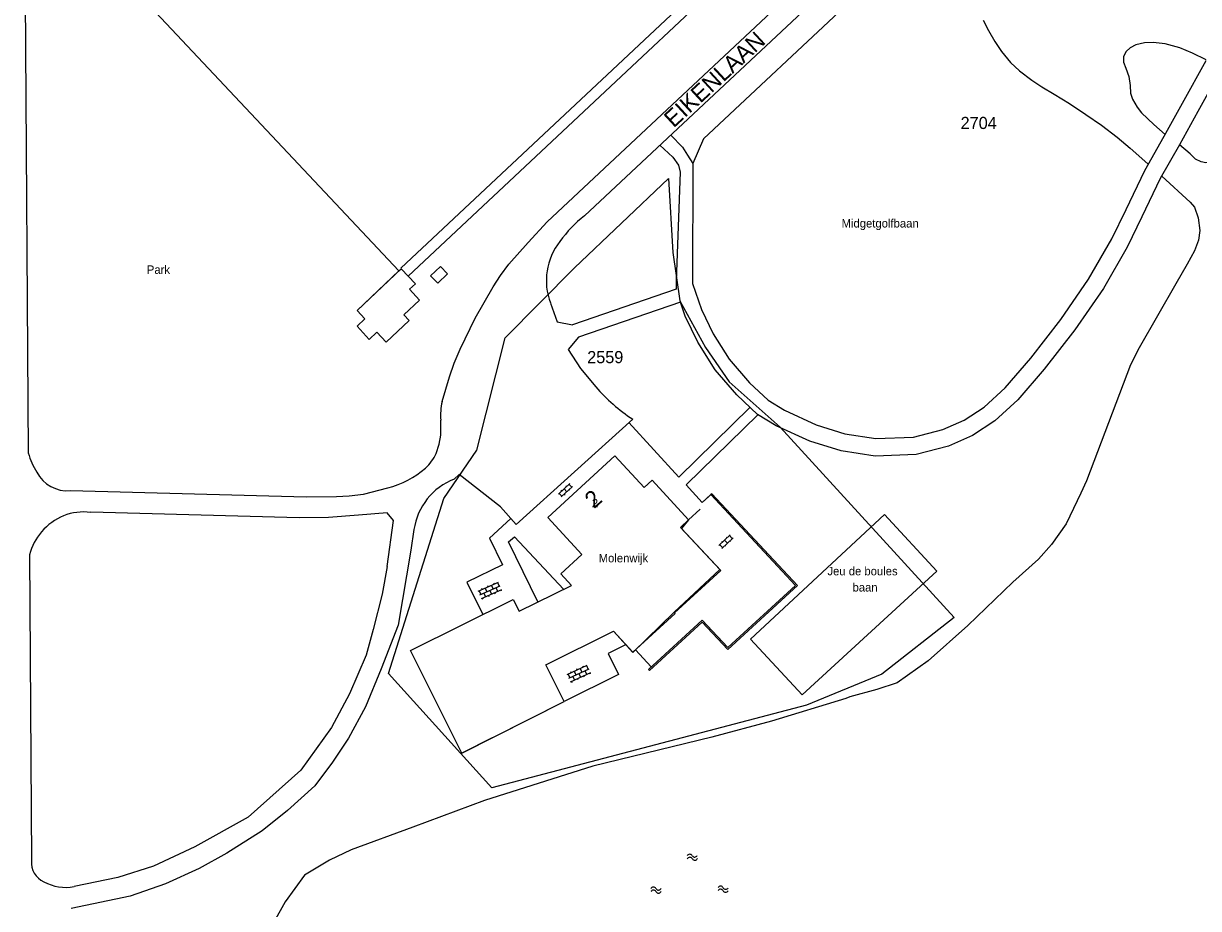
# Model space of a CAD drawing. Extents: x 148816 to 151297, y 399515 to 402500.
# Drawn here: x 149526.1 to 149700.3, y 400765.2 to 400896.3 of the extents above; entities that cross this region are included whole.
import ezdxf

# ---------------------------------------------------------------- set-up
doc = ezdxf.new("R2010")
doc.units = 0
for name, color, linetype in [('B01 Hoofdgebouw  [D] Norm', 7, 'Continuous'), ('B01 Hoofdgebouw  [T] Norm', 7, 'Continuous'), ('B01 hoofgebouw', 7, 'Continuous'), ('B02 Bijgebouw  [T] Norm', 7, 'Continuous'), ('G01 perceelsgrens', 7, 'Continuous'), ('S02 Open verharding  Norm', 7, 'Continuous'), ('S05 Water  Norm', 7, 'Continuous'), ('T04 Haag heg  [D] Gem', 7, 'Continuous'), ('T09 Insteek water  [T] Norm', 7, 'Continuous'), ('V00 Kant verharding algemeen  [T] Norm', 7, 'Continuous'), ('Z01 perceelnummer', 7, 'Continuous'), ('Z02 huisnummer', 7, 'Continuous'), ('Z02 Huisnummer  [Tekst] Norm', 7, 'Continuous'), ('Z06 straatnaam', 7, 'Continuous'), ('Z19 Overige Tekst  [Tekst] Gem', 7, 'Continuous')]:
    doc.layers.add(name, color=color, linetype=linetype)

msp = doc.modelspace()

# ---------------------------------------------------------------- linework, layer by layer
at = {"layer": 'B01 Hoofdgebouw  [D] Norm'}
for p in [(149623.66, 400821.5), (149622.63, 400808.97)]:
    msp.add_line(p, (149629.48, 400815.25), dxfattribs=at)
at = {"layer": 'B01 Hoofdgebouw  [T] Norm'}
for p, q in [((149582.1, 400860), (149575.55, 400853.79)), ((149584.21, 400857.77), (149582.1, 400860)), ((149583.35, 400856.96), (149584.21, 400857.77)), ((149584.84, 400855.35), (149583.35, 400856.96)), ((149582.5, 400853.16), (149584.84, 400855.35)), ((149575.55, 400853.79), (149576.71, 400852.56)), ((149583.29, 400852.31), (149582.5, 400853.16)), ((149576.71, 400852.56), (149575.55, 400851.46)), ((149575.55, 400851.46), (149577.33, 400849.51)), ((149579.87, 400849.13), (149583.29, 400852.31)), ((149577.33, 400849.51), (149578.5, 400850.6)), ((149578.5, 400850.6), (149579.87, 400849.13)), ((149603.83, 400823.11), (149613.8, 400832.25)), ((149613.8, 400832.25), (149618.15, 400827.55)), ((149618.15, 400827.55), (149619.31, 400828.63)), ((149619.31, 400828.63), (149624.71, 400822.75)), ((149628.16, 400826.65), (149628.02, 400826.51)), ((149628.02, 400826.51), (149640.55, 400813.05)), ((149628.16, 400826.65), (149640.84, 400813.04)), ((149608.87, 400817.62), (149603.83, 400823.11)), ((149624.71, 400822.75), (149623.66, 400821.5)), ((149605.79, 400814.75), (149608.87, 400817.62)), ((149607.34, 400813.06), (149605.79, 400814.75)), ((149599.59, 400809.24), (149607.34, 400813.06)), ((149640.84, 400813.04), (149630.52, 400803.57)), ((149630.53, 400803.85), (149640.55, 400813.05)), ((149583.48, 400803.39), (149598.72, 400810.98)), ((149598.72, 400810.98), (149599.59, 400809.24)), ((149616.44, 400803.14), (149622.7, 400808.89)), ((149626.75, 400807.92), (149618.77, 400800.6)), ((149622.7, 400808.89), (149622.63, 400808.97)), ((149626.75, 400807.92), (149630.53, 400803.85)), ((149603.57, 400801.3), (149613.57, 400806.27)), ((149613.57, 400806.27), (149616.44, 400803.14)), ((149618.9, 400800.45), (149626.74, 400807.63)), ((149630.52, 400803.57), (149626.74, 400807.63)), ((149591.11, 400788.2), (149583.48, 400803.39)), ((149606.29, 400795.83), (149603.57, 400801.3)), ((149618.77, 400800.6), (149618.9, 400800.45)), ((149591.11, 400788.2), (149606.29, 400795.83)), ((149595.57, 400790.44), (149591.11, 400788.2))]:
    msp.add_line(p, q, dxfattribs=at)
at = {"layer": 'B01 hoofgebouw'}
for points in [[(149575.55, 400851.46), (149576.71, 400852.56), (149575.55, 400853.79), (149581.77, 400859.69), (149582.1, 400860), (149583.15, 400858.89), (149584.21, 400857.77), (149583.35, 400856.96), (149584.84, 400855.35), (149582.5, 400853.16), (149583.29, 400852.31), (149579.87, 400849.13), (149578.5, 400850.6), (149577.33, 400849.51), (149575.55, 400851.46)], [(149588.96, 400859.21), (149587.92, 400860.33), (149586.46, 400858.96), (149587.51, 400857.84), (149588.96, 400859.21)], [(149595.57, 400790.44), (149591.11, 400788.2), (149583.48, 400803.39), (149598.72, 400810.98), (149599.59, 400809.24), (149607.34, 400813.06), (149605.79, 400814.75), (149608.87, 400817.62), (149603.83, 400823.11), (149613.8, 400832.25), (149618.15, 400827.55), (149619.31, 400828.63), (149624.71, 400822.75), (149623.52, 400821.65), (149629.35, 400815.4), (149622.57, 400809.09)], [(149595.57, 400790.44), (149606.29, 400795.83), (149603.57, 400801.3), (149613.57, 400806.27), (149616.45, 400803.13), (149622.57, 400809.09)]]:
    msp.add_lwpolyline(points, dxfattribs=at)
at = {"layer": 'B02 Bijgebouw  [T] Norm'}
msp.add_lwpolyline([(149588.96, 400859.21), (149587.92, 400860.33), (149586.46, 400858.96), (149587.51, 400857.84)], close=True, dxfattribs=at)
at = {"layer": 'G01 perceelsgrens'}
msp.add_lwpolyline([(149664.07, 400808.28), (149653.39, 400799.92), (149642.2, 400795.3), (149595.54, 400783.07), (149580.21, 400799.99), (149588.44, 400825.92), (149593.3, 400833.12), (149597.5, 400849.76), (149607.79, 400860.1), (149621.75, 400873.34), (149622.38, 400862.38), (149623.43, 400855.21), (149627.2, 400848.34), (149630.71, 400843.22), (149638.31, 400836.52), (149664.07, 400808.28)], dxfattribs=at)
at = {"layer": 'S02 Open verharding  Norm'}
for p, q in [((149605.41, 400826.6), (149607.09, 400828.17)), ((149605.78, 400827.15), (149605.88, 400827.04)), ((149605.82, 400826.16), (149607.5, 400827.73)), ((149606.25, 400827.38), (149606.66, 400826.94)), ((149606.51, 400827.83), (149606.61, 400827.72)), ((149607.39, 400827.63), (149606.98, 400828.06)), ((149607.02, 400827.28), (149607.13, 400827.17)), ((149605.93, 400826.26), (149605.52, 400826.7)), ((149606.29, 400826.6), (149606.4, 400826.49)), ((149629.22, 400818.99), (149630.9, 400820.56)), ((149629.63, 400818.55), (149631.31, 400820.12)), ((149630.32, 400820.22), (149630.43, 400820.11)), ((149631.2, 400820.02), (149630.79, 400820.46)), ((149629.74, 400818.65), (149629.33, 400819.09)), ((149629.59, 400819.54), (149629.7, 400819.43)), ((149630.06, 400819.77), (149630.47, 400819.33)), ((149630.11, 400818.99), (149630.21, 400818.88)), ((149630.84, 400819.68), (149630.94, 400819.57)), ((149593.51, 400812.2), (149596.53, 400813.53)), ((149593.75, 400811.65), (149596.77, 400812.98)), ((149595.02, 400812.86), (149594.96, 400813)), ((149595.48, 400813.06), (149595.72, 400812.51)), ((149595.93, 400813.26), (149595.87, 400813.4)), ((149596.39, 400813.47), (149596.63, 400812.92)), ((149593.65, 400812.26), (149593.89, 400811.71)), ((149593.99, 400811.1), (149597.01, 400812.43)), ((149594.1, 400812.46), (149594.04, 400812.59)), ((149594.13, 400811.16), (149594.19, 400811.02)), ((149594.35, 400811.91), (149594.59, 400811.36)), ((149594.56, 400812.66), (149594.8, 400812.11)), ((149595.05, 400811.56), (149595.11, 400811.42)), ((149595.26, 400812.31), (149595.5, 400811.76)), ((149595.96, 400811.96), (149596.02, 400811.83)), ((149596.42, 400812.17), (149596.18, 400812.71)), ((149596.88, 400812.37), (149596.94, 400812.23)), ((149606.7, 400799.84), (149609.7, 400801.22)), ((149606.95, 400799.3), (149609.95, 400800.67)), ((149608.65, 400800.74), (149608.9, 400800.19)), ((149609.11, 400800.95), (149609.05, 400801.08)), ((149609.56, 400801.16), (149609.81, 400800.61)), ((149606.84, 400799.91), (149607.09, 400799.36)), ((149607.2, 400798.75), (149610.2, 400800.13)), ((149607.29, 400800.11), (149607.23, 400800.25)), ((149607.54, 400799.57), (149607.79, 400799.02)), ((149607.75, 400800.32), (149607.99, 400799.78)), ((149608.2, 400800.53), (149608.14, 400800.67)), ((149608.24, 400799.23), (149608.31, 400799.1)), ((149608.45, 400799.98), (149608.7, 400799.44)), ((149609.15, 400799.65), (149609.22, 400799.51)), ((149609.61, 400799.86), (149609.36, 400800.4)), ((149610.06, 400800.06), (149610.13, 400799.93)), ((149607.34, 400798.82), (149607.4, 400798.68))]:
    msp.add_line(p, q, dxfattribs=at)
at = {"layer": 'S05 Water  Norm'}
for centre, start, end in [((149624.89, 400772.78), 30.5989, 154.4539), ((149625.62, 400773.21), 210.5989, 334.4539), ((149624.91, 400772.33), 30.5989, 154.4539), ((149625.64, 400772.76), 210.5989, 334.4539), ((149619.5, 400767.92), 28.3616, 152.2166), ((149619.5, 400767.47), 28.3616, 152.2166), ((149620.25, 400768.32), 208.3616, 332.2166), ((149620.25, 400767.87), 208.3616, 332.2166), ((149629.45, 400767.6), 27.2227, 151.0778), ((149629.45, 400768.05), 27.2227, 151.0778), ((149630.2, 400767.99), 207.2227, 331.0778), ((149630.21, 400768.44), 207.2227, 331.0778)]:
    msp.add_arc(centre, 0.425, start, end, dxfattribs=at)
at = {"layer": 'T04 Haag heg  [D] Gem'}
for p, q in [((149656.92, 400907.37), (149626.91, 400879.22)), ((149626.91, 400879.22), (149625.35, 400875.58))]:
    msp.add_line(p, q, dxfattribs=at)
msp.add_lwpolyline([(149583.15, 400858.89), (149658.11, 400929.18), (149615.99, 400973.79), (149595.38, 400954.33), (149594.35, 400955.42), (149592.16, 400953.36), (149593.19, 400952.27), (149562.14, 400922.95), (149561.11, 400924.04), (149558.93, 400921.99), (149559.96, 400920.9), (149540.98, 400903.08), (149581.77, 400859.69)], dxfattribs=at)
at = {"layer": 'T09 Insteek water  [T] Norm'}
for p, q in [((149682.89, 400826.74), (149680.72, 400822.18)), ((149680.72, 400822.18), (149678.54, 400819.11)), ((149678.54, 400819.11), (149676.62, 400816.93)), ((149676.62, 400816.93), (149672.78, 400813.53)), ((149672.78, 400813.53), (149666.12, 400807.13)), ((149666.12, 400807.13), (149660.23, 400801.88)), ((149660.23, 400801.88), (149655.62, 400798.61)), ((149652.61, 400797.65), (149648.6, 400796.55)), ((149655.62, 400798.61), (149652.61, 400797.65))]:
    msp.add_line(p, q, dxfattribs=at)
for points in [[(149668.41, 400896.85), (149669.18, 400895.29), (149670.13, 400893.67), (149671.13, 400892.18), (149672.44, 400890.54), (149673.79, 400889.33), (149675.63, 400887.92), (149677.11, 400886.94), (149678.92, 400885.86), (149681.21, 400884.48), (149683.63, 400882.85), (149685.93, 400881.27), (149688.25, 400879.51), (149690.17, 400877.85), (149692.82, 400875.52)], [(149701.48, 400890.93), (149699.43, 400891.94), (149697.55, 400892.72), (149695.36, 400893.33), (149693.61, 400893.53), (149692.31, 400893.49), (149691.02, 400893.2), (149690.21, 400892.74), (149689.6, 400892.18), (149689.2, 400891.47), (149689.2, 400890.63), (149689.56, 400889.74), (149689.98, 400888.5), (149690.19, 400887.16), (149690.25, 400886.02), (149690.51, 400885.13), (149691.22, 400883.92), (149691.89, 400883.11), (149693.7, 400881.35), (149695.4, 400879.91)], [(149703.68, 400889.56), (149705.7, 400888.03), (149707.31, 400886.62), (149708.28, 400885.86), (149708.72, 400885.43), (149709, 400884.6), (149709.11, 400883.92), (149708.78, 400883), (149708.33, 400882.34), (149707.62, 400881.7), (149706.71, 400880.75), (149705.65, 400879.02), (149704.39, 400877.69), (149703.05, 400876.32), (149702.19, 400875.83), (149701.43, 400875.67), (149700.72, 400875.82), (149699.88, 400876.22), (149699.09, 400877), (149697.49, 400878.34)], [(149694.86, 400873.7), (149699.1, 400869.87), (149699.72, 400869.11), (149700.29, 400867.52), (149700.53, 400865.67), (149700.31, 400864.2), (149699.71, 400862.62), (149698.65, 400860.68), (149696.94, 400857.73), (149691.51, 400848.26), (149690.25, 400845.73), (149683.72, 400828.57), (149682.89, 400826.74)], [(149648.6, 400796.55), (149648.02, 400796.28), (149637.01, 400792.94), (149628.16, 400790.57), (149610.51, 400786.26), (149594.46, 400781.2), (149583.83, 400777.23), (149574.68, 400773.86), (149571.47, 400772.32), (149567.75, 400770.09), (149564.92, 400766.16), (149563.21, 400763.13), (149562.11, 400760.46), (149561.56, 400754.22), (149561.67, 400750.03)]]:
    msp.add_lwpolyline(points, dxfattribs=at)
at = {"layer": 'V00 Kant verharding algemeen  [T] Norm'}
for p, q in [((149526.1, 400939), (149526.81, 400832.69)), ((149603.73, 400866.94), (149676.46, 400934.97)), ((149679.28, 400933.38), (149609.28, 400867.84)), ((149625.35, 400875.58), (149625.3, 400857.79)), ((149600.93, 400863.89), (149603.73, 400866.94)), ((149598.04, 400860.68), (149600.93, 400863.89)), ((149596.82, 400859.01), (149598.04, 400860.68)), ((149595.73, 400857.31), (149596.82, 400859.01)), ((149593.08, 400852.68), (149595.73, 400857.31)), ((149622.85, 400856.94), (149607.52, 400851.67)), ((149604.23, 400854.91), (149605.21, 400852.11)), ((149623.5, 400855.05), (149608.4, 400849.86)), ((149590.84, 400848.08), (149593.08, 400852.68)), ((149605.21, 400852.11), (149607.52, 400851.67)), ((149608.4, 400849.86), (149606.85, 400848)), ((149589.97, 400845.98), (149590.84, 400848.08)), ((149606.85, 400848), (149608.71, 400845.2)), ((149589.26, 400843.99), (149589.97, 400845.98)), ((149608.71, 400845.2), (149610.95, 400842.48)), ((149588.17, 400840.33), (149589.26, 400843.99)), ((149623.27, 400829.12), (149633.82, 400839.49)), ((149587.96, 400835.3), (149587.97, 400837.56)), ((149616.43, 400837.69), (149599.16, 400822.06)), ((149635.02, 400838.38), (149624.34, 400827.95)), ((149615.87, 400837.18), (149623.27, 400829.12)), ((149587.29, 400832.61), (149587.71, 400834.01)), ((149587.71, 400834.01), (149587.96, 400835.3)), ((149590.72, 400829.51), (149589.95, 400828.8)), ((149596.81, 400824.69), (149590.72, 400829.51)), ((149533.05, 400827.11), (149568.02, 400826.16)), ((149576.52, 400826.6), (149580.12, 400827.52)), ((149624.34, 400827.95), (149626.75, 400825.33)), ((149568.02, 400826.16), (149572.49, 400826.25)), ((149572.49, 400826.25), (149574.38, 400826.34)), ((149574.38, 400826.34), (149576.52, 400826.6)), ((149626.75, 400825.33), (149628.16, 400826.65)), ((149628.02, 400826.51), (149626.75, 400825.33)), ((149566.95, 400823.05), (149536.06, 400823.89)), ((149575.77, 400823.47), (149571.31, 400823.13)), ((149580.03, 400823.83), (149575.77, 400823.47)), ((149580.96, 400822.66), (149580.03, 400823.83)), ((149599.16, 400822.06), (149596.81, 400824.69)), ((149626.45, 400824.35), (149624.71, 400822.75)), ((149653.74, 400823.55), (149633.9, 400805.08)), ((149653.74, 400823.55), (149661.5, 400815.17)), ((149571.31, 400823.13), (149566.95, 400823.05)), ((149580.01, 400815.88), (149580.96, 400822.66)), ((149598.36, 400822.95), (149595.19, 400820.05)), ((149583.99, 400821.32), (149583.55, 400818.3)), ((149595.19, 400820.05), (149597.1, 400816.08)), ((149597.99, 400819.53), (149598.9, 400820.25)), ((149598.9, 400820.25), (149606.19, 400812.49)), ((149602.35, 400810.6), (149597.99, 400819.53)), ((149526.97, 400817.6), (149527.3, 400772.24)), ((149597.1, 400816.08), (149591.85, 400813.53)), ((149641.53, 400796.85), (149661.5, 400815.17)), ((149591.85, 400813.53), (149594.21, 400808.73)), ((149633.9, 400805.08), (149641.53, 400796.85)), ((149619.19, 400800.99), (149616.84, 400803.51))]:
    msp.add_line(p, q, dxfattribs=at)
for points in [[(149582.06, 400860.05), (149655.85, 400929.25), (149614.83, 400972.69)], [(149703.71, 400889.61), (149700.24, 400883.3), (149697.51, 400878.36), (149694.66, 400873.36), (149691.93, 400867.66), (149689.74, 400863.18), (149686.22, 400857.05), (149681.99, 400850.93), (149677.45, 400845.11), (149673.52, 400840.55), (149670.13, 400837.43), (149666.82, 400835.28), (149663.24, 400833.68), (149658.45, 400832.45), (149652.36, 400832.23), (149647.32, 400832.99), (149642.71, 400834.43), (149637.72, 400836.73), (149634.92, 400838.41), (149631.85, 400841.3), (149628.65, 400845.03), (149626.07, 400849.1), (149624.21, 400852.97), (149623.5, 400855.05)], [(149625.3, 400857.79), (149626.62, 400853.96), (149628.34, 400850.36), (149630.75, 400846.58), (149633.73, 400843.1), (149636.49, 400840.49), (149638.94, 400839.02), (149643.65, 400836.85), (149647.9, 400835.52), (149652.5, 400834.84), (149658.08, 400835.04), (149662.39, 400836.14), (149665.57, 400837.56), (149668.53, 400839.49), (149671.65, 400842.35), (149675.45, 400846.76), (149679.9, 400852.47), (149684.03, 400858.43), (149687.45, 400864.4), (149689.59, 400868.79), (149692.36, 400874.57), (149695.24, 400879.63), (149697.97, 400884.55), (149701.44, 400890.86)], [(149622.07, 400879.81), (149623.79, 400878), (149624.53, 400876.82), (149625.35, 400875.58)], [(149620.45, 400878.29), (149622.4, 400876.52), (149623.24, 400875.36), (149623.48, 400874.32), (149622.86, 400858.19), (149622.85, 400856.94)], [(149583.55, 400818.3), (149581.65, 400807.14), (149579.12, 400800.71), (149576.8, 400795.04), (149574.31, 400790.43), (149571.94, 400786.86), (149569.29, 400783.37), (149565.25, 400779.71), (149561.51, 400776.69), (149556.24, 400773.38), (149552.14, 400771.1), (149547.13, 400768.83), (149541.9, 400766.99), (149533.16, 400765.17)], [(149580.01, 400815.88), (149579.29, 400811.74), (149577.97, 400806.51), (149576.9, 400802.72), (149574.45, 400796.97), (149571.76, 400791.98), (149567.22, 400785.68), (149559.41, 400778.73), (149551.51, 400774.32), (149545.36, 400771.46), (149540.11, 400769.77), (149533.6, 400768.41)], [(149615.36, 400804.27), (149612.77, 400802.97), (149614.31, 400799.85)], [(149614.31, 400799.85), (149606.29, 400795.83)]]:
    msp.add_lwpolyline(points, dxfattribs=at)
for centre, radius, start, end in [((149619.87, 400854.08), 17.36, 127.5782, 145.0362), ((149612.98, 400858.23), 9.36, 141.6787, 200.744), ((149631.41, 400860.35), 27.17, 221.1452, 236.5422), ((149597.37, 400838.27), 9.43, 167.4003, 184.3403), ((149536.22, 400835.2), 9.74, 194.9546, 213.4173), ((149581.14, 400835.48), 6.79, 312.2499, 335.0357), ((149576.98, 400840.27), 13.13, 283.8187, 311.5883), ((149532.54, 400832.05), 4.96, 206.4023, 275.9407), ((149593.45, 400819.9), 9.57, 111.4686, 171.4363), ((149535.04, 400815.87), 8.08, 82.729, 140.7109), ((149535.57, 400815.19), 8.93, 139.4721, 164.3303), ((149530.34, 400771.94), 3.06, 174.3772, 246.4569), ((149532.36, 400774.9), 6.61, 240.6611, 280.8293)]:
    msp.add_arc(centre, radius, start, end, dxfattribs=at)

# ---------------------------------------------------------------- texts
at = {"layer": 'Z01 perceelnummer'}
for s, p in [('2704', (149665.05, 400880.7)), ('2559', (149609.68, 400845.99))]:
    msp.add_text(s, height=1.8, dxfattribs=at).set_placement(p)
at = {"layer": 'Z02 huisnummer'}
msp.add_text('2', height=2.5, rotation=42.528, dxfattribs=at).set_placement((149610.72, 400824.34))
at = {"layer": 'Z02 Huisnummer  [Tekst] Norm'}
msp.add_text('2', height=1.25, dxfattribs=at).set_placement((149610.37, 400824.62))
at = {"layer": 'Z06 straatnaam'}
msp.add_text('EIKENLAAN', height=2.5, rotation=42.69, dxfattribs=at).set_placement((149622.5, 400880.78))
at = {"layer": 'Z19 Overige Tekst  [Tekst] Gem'}
for s, p in [('Midgetgolfbaan', (149647.4, 400866.1)), ('Park', (149544.39, 400859.23)), ('Molenwijk', (149611.38, 400816.48)), ('Jeu de boules ', (149645.3, 400814.55)), ('baan', (149649.02, 400812.15))]:
    msp.add_text(s, height=1.25, dxfattribs=at).set_placement(p)

doc.saveas('drawing.dxf')
